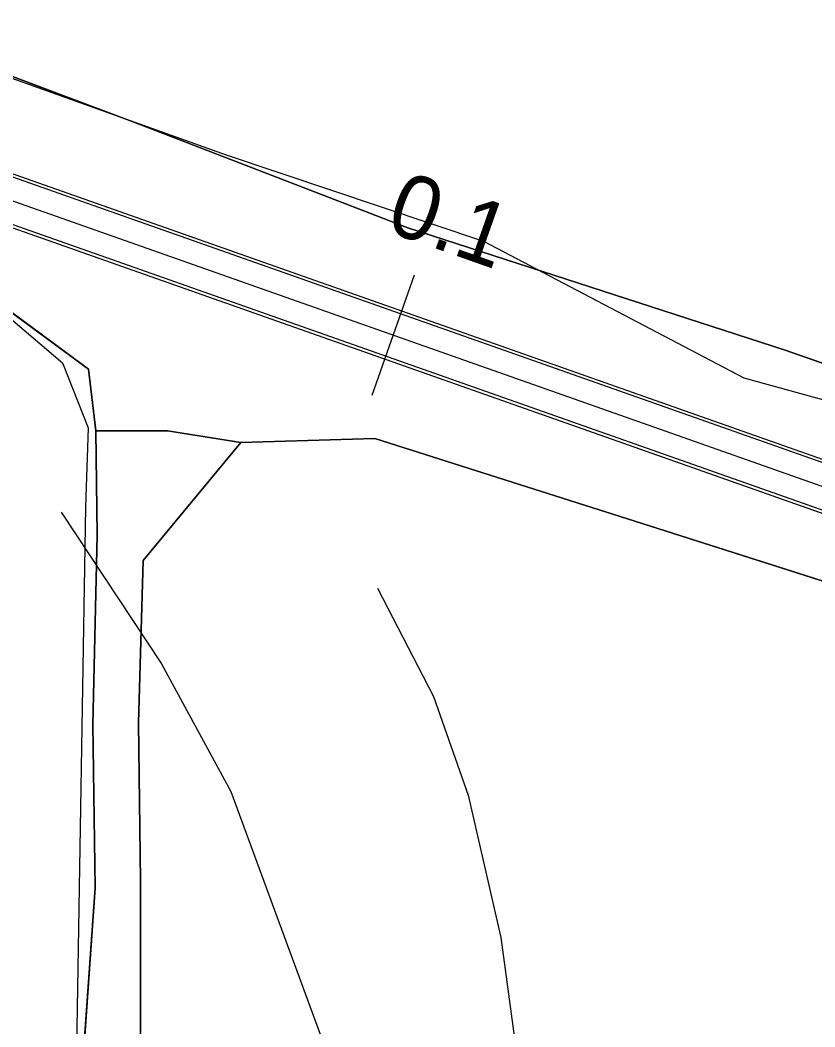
# Model space of a CAD drawing. Extents: x -662620 to -656370, y -1067090 to -1062990.
# Drawn here: x -656760.9 to -656698.7, y -1064613.9 to -1064535.1 of the extents above; entities that cross this region are included whole.
import ezdxf

# ---------------------------------------------------------------- set-up
doc = ezdxf.new("R2010")
doc.units = 0
for name, color, linetype in [('Agrotechnicka_opatreni_hrazkovani_a_dulkovani__mulcovani', 7, 'Continuous'), ('CESTA_ZABOR', 7, 'Continuous'), ('Default', 7, 'Continuous'), ('Organizacni_opatreni_ochranne_zatravnení__protierozni_rozmistovani_plodin__osevni_postup__stridani_plodin', 7, 'Continuous'), ('ORNÁ_PŮDA_-_STÁVAJÍCÍ', 7, 'Continuous'), ('OSTATNÍ_PLOCHA_-_STÁVAJÍCÍ', 7, 'Continuous'), ('POLNÍ_CESTA_STÁVAJÍCÍ_-_KRAJ', 7, 'Continuous'), ('POLNÍ_CESTA_STÁVAJÍCÍ_-_OSA', 7, 'Continuous'), ('VRSTEVNICE_ZDŮRAZNĚNÁ', 7, 'Continuous'), ('VRSTEVNICE_ZÁKLADNÍ', 7, 'Continuous')]:
    doc.layers.add(name, color=color, linetype=linetype)

msp = doc.modelspace()

# ---------------------------------------------------------------- linework, layer by layer
at = {"layer": 'Agrotechnicka_opatreni_hrazkovani_a_dulkovani__mulcovani'}
msp.add_lwpolyline([(-656877.7, -1064235.5), (-656841.231, -1064278.488), (-656800.8, -1064326.2), (-656773.3, -1064363.7), (-656743.5, -1064418.8), (-656721.667, -1064460.989), (-656697.2, -1064512), (-656692.152, -1064520.535), (-656685.7, -1064528.9), (-656679.5, -1064541.2), (-656676.1, -1064548.3), (-656670.5, -1064560.8), (-656667.2, -1064567.6), (-656670.5, -1064571.3), (-656675.2, -1064571.1), (-656704.2, -1064563.1), (-656724.6, -1064552.4), (-656744.766, -1064545.639), (-656805.104, -1064524.05), (-656876.759, -1064496.938), (-656895.299, -1064491.918), (-656951.176, -1064474.345)], dxfattribs=at)
at = {"layer": 'CESTA_ZABOR'}
for points in [[(-657303.282, -1064356.06), (-656649.218, -1064586.699), (-656636.716, -1064591.108), (-656637.963, -1064594.644), (-656650.465, -1064590.236), (-657304.529, -1064359.597), (-657303.282, -1064356.06), (-657303.282, -1064356.06)], [(-657303.282, -1064356.06), (-656649.218, -1064586.699), (-656636.716, -1064591.108), (-656637.963, -1064594.644), (-656650.465, -1064590.236), (-657304.529, -1064359.597)]]:
    msp.add_lwpolyline(points, dxfattribs=at)
at = {"layer": 'Organizacni_opatreni_ochranne_zatravnení__protierozni_rozmistovani_plodin__osevni_postup__stridani_plodin'}
for points in [[(-656957.8, -1064688.1), (-656974.5, -1064669.7), (-656985.8, -1064658.1), (-656989.4, -1064655.1), (-656975.4, -1064588.9), (-656957.4, -1064524.1), (-656951.1, -1064491.3), (-656935.341, -1064496.082), (-656909.224, -1064504.918), (-656861.4, -1064524.1), (-656847.4, -1064528.9), (-656814.519, -1064539.561), (-656784.453, -1064548.598), (-656762.2, -1064558), (-656757.6, -1064561.9), (-656755.6, -1064567), (-656755.8, -1064573.2), (-656756.5, -1064615.6), (-656758.898, -1064736.872)], [(-656753.38, -1064702.96), (-656753.06, -1064681.73), (-656752.7, -1064663.16), (-656752.29, -1064648.33), (-656751.62, -1064630.75), (-656751.49, -1064619.29), (-656751.49, -1064602.49), (-656751.66, -1064590.1), (-656751.29, -1064577.4), (-656743.64, -1064568.15), (-656733.14, -1064567.83), (-656712.2, -1064574.49), (-656690.42, -1064581.45), (-656672.42, -1064588.61), (-656659.64, -1064594.29), (-656647.75, -1064597.02), (-656639.71, -1064598.31), (-656629.53, -1064612.44), (-656622.75, -1064624.73), (-656616.25, -1064639.7), (-656609.08, -1064655.77), (-656601.08, -1064674.65), (-656592.33, -1064693.08)]]:
    msp.add_lwpolyline(points, dxfattribs=at)
at = {"layer": 'ORNÁ_PŮDA_-_STÁVAJÍCÍ'}
for p, q in [((-656752.15, -1064543), (-656768.39, -1064536.92)), ((-656730.54, -1064551.34), (-656752.15, -1064543)), ((-656701, -1064560.91), (-656730.54, -1064551.34)), ((-656763.71, -1064556.41), (-656755.57, -1064562.4)), ((-656683.82, -1064566.93), (-656701, -1064560.91)), ((-656755.57, -1064562.4), (-656755, -1064567.23)), ((-656755, -1064567.23), (-656754.88, -1064575.4)), ((-656751.29, -1064577.4), (-656743.64, -1064568.15)), ((-656743.64, -1064568.15), (-656733.14, -1064567.83)), ((-656733.14, -1064567.83), (-656712.2, -1064574.49)), ((-656712.2, -1064574.49), (-656690.42, -1064581.45)), ((-656754.88, -1064575.4), (-656755.23, -1064590.24)), ((-656751.66, -1064590.1), (-656751.29, -1064577.4)), ((-656755.23, -1064590.24), (-656755.05, -1064603.04)), ((-656751.49, -1064602.49), (-656751.66, -1064590.1)), ((-656755.05, -1064603.04), (-656756.06, -1064617.41)), ((-656751.49, -1064619.29), (-656751.49, -1064602.49))]:
    msp.add_line(p, q, dxfattribs=at)
for points in [[(-656750.28, -1064407.45), (-656742.5, -1064423.11), (-656733.58, -1064441.46), (-656725.29, -1064458.88), (-656714.59, -1064480.65), (-656707.58, -1064490.56), (-656700.74, -1064502.25), (-656690.85, -1064519.7), (-656687.04, -1064525.22), (-656674.67, -1064545.01), (-656665.57, -1064562.06), (-656657.99, -1064573.67), (-656683.82, -1064566.93), (-656701, -1064560.91), (-656730.54, -1064551.34), (-656752.15, -1064543), (-656768.39, -1064536.92)], [(-656901.62, -1064508.49), (-656885.61, -1064514.48), (-656850.4, -1064529.12), (-656842.74, -1064532.4), (-656826.01, -1064536.31), (-656809.24, -1064541.03), (-656784.02, -1064548.81), (-656763.71, -1064556.41), (-656755.57, -1064562.4), (-656755, -1064567.23), (-656754.88, -1064575.4), (-656755.23, -1064590.24), (-656755.05, -1064603.04), (-656756.06, -1064617.41), (-656756.58, -1064630.56), (-656756.76, -1064647.51), (-656757.95, -1064664.08), (-656757.61, -1064679.95), (-656757.97, -1064702.15)], [(-656753.38, -1064702.96), (-656753.06, -1064681.73), (-656752.7, -1064663.16), (-656752.29, -1064648.33), (-656751.62, -1064630.75), (-656751.49, -1064619.29), (-656751.49, -1064602.49), (-656751.66, -1064590.1), (-656751.29, -1064577.4), (-656743.64, -1064568.15), (-656733.14, -1064567.83), (-656712.2, -1064574.49), (-656690.42, -1064581.45), (-656672.42, -1064588.61), (-656659.64, -1064594.29), (-656647.75, -1064597.02), (-656639.71, -1064598.31), (-656629.53, -1064612.44), (-656622.75, -1064624.73), (-656616.25, -1064639.7), (-656609.08, -1064655.77), (-656601.08, -1064674.65), (-656592.33, -1064693.08)]]:
    msp.add_lwpolyline(points, dxfattribs=at)
at = {"layer": 'OSTATNÍ_PLOCHA_-_STÁVAJÍCÍ'}
for p, q in [((-656768.39, -1064536.92), (-656752.15, -1064543)), ((-656768.39, -1064536.92), (-656752.15, -1064543)), ((-656752.15, -1064543), (-656730.54, -1064551.34)), ((-656752.15, -1064543), (-656730.54, -1064551.34)), ((-656730.54, -1064551.34), (-656701, -1064560.91)), ((-656730.54, -1064551.34), (-656701, -1064560.91)), ((-656755.57, -1064562.4), (-656763.71, -1064556.41)), ((-656755.57, -1064562.4), (-656763.71, -1064556.41)), ((-656701, -1064560.91), (-656683.82, -1064566.93)), ((-656701, -1064560.91), (-656683.82, -1064566.93)), ((-656755, -1064567.23), (-656755.57, -1064562.4)), ((-656755, -1064567.23), (-656755.57, -1064562.4)), ((-656754.88, -1064575.4), (-656755, -1064567.23)), ((-656755, -1064567.23), (-656749.38, -1064567.24)), ((-656749.38, -1064567.24), (-656755, -1064567.23)), ((-656754.88, -1064575.4), (-656755, -1064567.23)), ((-656755, -1064567.23), (-656749.38, -1064567.24)), ((-656749.38, -1064567.24), (-656755, -1064567.23)), ((-656749.38, -1064567.24), (-656743.64, -1064568.15)), ((-656743.64, -1064568.15), (-656749.38, -1064567.24)), ((-656749.38, -1064567.24), (-656743.64, -1064568.15)), ((-656743.64, -1064568.15), (-656749.38, -1064567.24)), ((-656743.64, -1064568.15), (-656751.29, -1064577.4)), ((-656743.64, -1064568.15), (-656751.29, -1064577.4)), ((-656733.14, -1064567.83), (-656743.64, -1064568.15)), ((-656733.14, -1064567.83), (-656743.64, -1064568.15)), ((-656712.2, -1064574.49), (-656733.14, -1064567.83)), ((-656712.2, -1064574.49), (-656733.14, -1064567.83)), ((-656690.42, -1064581.45), (-656712.2, -1064574.49)), ((-656690.42, -1064581.45), (-656712.2, -1064574.49)), ((-656755.23, -1064590.24), (-656754.88, -1064575.4)), ((-656755.23, -1064590.24), (-656754.88, -1064575.4)), ((-656751.29, -1064577.4), (-656751.66, -1064590.1)), ((-656751.29, -1064577.4), (-656751.66, -1064590.1)), ((-656755.05, -1064603.04), (-656755.23, -1064590.24)), ((-656755.05, -1064603.04), (-656755.23, -1064590.24)), ((-656751.66, -1064590.1), (-656751.49, -1064602.49)), ((-656751.66, -1064590.1), (-656751.49, -1064602.49)), ((-656756.06, -1064617.41), (-656755.05, -1064603.04)), ((-656756.06, -1064617.41), (-656755.05, -1064603.04)), ((-656751.49, -1064602.49), (-656751.49, -1064619.29)), ((-656751.49, -1064602.49), (-656751.49, -1064619.29))]:
    msp.add_line(p, q, dxfattribs=at)
for points in [[(-656768.39, -1064536.92), (-656752.15, -1064543), (-656730.54, -1064551.34), (-656701, -1064560.91), (-656683.82, -1064566.93), (-656657.99, -1064573.67), (-656639.71, -1064598.31), (-656647.75, -1064597.02), (-656659.64, -1064594.29), (-656672.42, -1064588.61), (-656690.42, -1064581.45), (-656712.2, -1064574.49), (-656733.14, -1064567.83), (-656743.64, -1064568.15), (-656749.38, -1064567.24), (-656755, -1064567.23), (-656755.57, -1064562.4), (-656763.71, -1064556.41)], [(-656768.39, -1064536.92), (-656752.15, -1064543), (-656730.54, -1064551.34), (-656701, -1064560.91), (-656683.82, -1064566.93), (-656657.99, -1064573.67), (-656639.71, -1064598.31), (-656647.75, -1064597.02), (-656659.64, -1064594.29), (-656672.42, -1064588.61), (-656690.42, -1064581.45), (-656712.2, -1064574.49), (-656733.14, -1064567.83), (-656743.64, -1064568.15), (-656749.38, -1064567.24), (-656755, -1064567.23), (-656755.57, -1064562.4), (-656763.71, -1064556.41)], [(-656757.97, -1064702.15), (-656757.61, -1064679.95), (-656757.95, -1064664.08), (-656756.76, -1064647.51), (-656756.58, -1064630.56), (-656756.06, -1064617.41), (-656755.05, -1064603.04), (-656755.23, -1064590.24), (-656754.88, -1064575.4), (-656755, -1064567.23), (-656749.38, -1064567.24), (-656743.64, -1064568.15), (-656751.29, -1064577.4), (-656751.66, -1064590.1), (-656751.49, -1064602.49), (-656751.49, -1064619.29), (-656751.62, -1064630.75), (-656752.29, -1064648.33), (-656752.7, -1064663.16), (-656753.06, -1064681.73), (-656753.38, -1064702.96)], [(-656757.97, -1064702.15), (-656757.61, -1064679.95), (-656757.95, -1064664.08), (-656756.76, -1064647.51), (-656756.58, -1064630.56), (-656756.06, -1064617.41), (-656755.05, -1064603.04), (-656755.23, -1064590.24), (-656754.88, -1064575.4), (-656755, -1064567.23), (-656749.38, -1064567.24), (-656743.64, -1064568.15), (-656751.29, -1064577.4), (-656751.66, -1064590.1), (-656751.49, -1064602.49), (-656751.49, -1064619.29), (-656751.62, -1064630.75), (-656752.29, -1064648.33), (-656752.7, -1064663.16), (-656753.06, -1064681.73), (-656753.38, -1064702.96)]]:
    msp.add_lwpolyline(points, dxfattribs=at)
at = {"layer": 'POLNÍ_CESTA_STÁVAJÍCÍ_-_KRAJ'}
for points in [[(-656636.799, -1064591.343), (-656649.301, -1064586.935), (-657303.365, -1064356.296)], [(-656638.046, -1064594.88), (-656650.548, -1064590.471), (-657304.612, -1064359.832)]]:
    msp.add_lwpolyline(points, dxfattribs=at)
at = {"layer": 'POLNÍ_CESTA_STÁVAJÍCÍ_-_OSA'}
for points in [[(-656637.381, -1064592.994), (-656649.883, -1064588.585), (-657303.947, -1064357.946)], [(-656733.352, -1064564.454), (-656730.026, -1064555.023)]]:
    msp.add_lwpolyline(points, dxfattribs=at)
at = {"layer": 'VRSTEVNICE_ZDŮRAZNĚNÁ'}
msp.add_lwpolyline([(-656732.928, -1064579.568), (-656728.536, -1064588.05), (-656725.837, -1064595.775), (-656723.264, -1064606.924), (-656721.263, -1064621.789), (-656720.977, -1064640.37), (-656719.548, -1064655.235), (-656715.832, -1064673.816), (-656709.543, -1064699.83)], dxfattribs=at)
at = {"layer": 'VRSTEVNICE_ZÁKLADNÍ'}
msp.add_lwpolyline([(-656757.7, -1064573.606), (-656749.85, -1064585.484), (-656744.418, -1064595.489), (-656736.843, -1064616.072), (-656731.412, -1064641.799), (-656727.695, -1064667.527), (-656725.123, -1064694.971)], dxfattribs=at)
msp.add_lwpolyline([(-656757.7, -1064573.606), (-656749.85, -1064585.484), (-656744.418, -1064595.489), (-656736.843, -1064616.072), (-656731.412, -1064641.799), (-656727.695, -1064667.527), (-656725.123, -1064694.971)], dxfattribs=at)

# ---------------------------------------------------------------- texts
at = {"layer": 'Default'}
msp.add_text('0.1', height=5, rotation=340.57612, dxfattribs=at).set_placement((-656732.45, -1064551.517))

doc.saveas('drawing.dxf')
